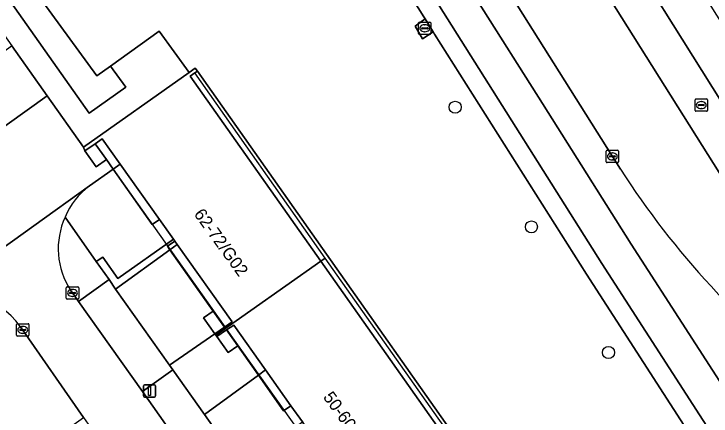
# Model space of a CAD drawing. Extents: x 159352 to 160617, y 385888 to 387323.
# Drawn here: x 160055.2 to 160111.5, y 387209.4 to 387241.9 of the extents above; entities that cross this region are included whole.
import ezdxf

# ---------------------------------------------------------------- set-up
doc = ezdxf.new("R2010")
doc.units = 0
for name, color, linetype in [('IMGEO_Berm_groen', 7, 'Continuous'), ('IMGEO_Boom', 7, 'Continuous'), ('IMGEO_Fietspad_gesloten', 7, 'Continuous'), ('IMGEO_Groenvoorziening', 7, 'Continuous'), ('IMGEO_Haag', 7, 'Continuous'), ('IMGEO_Kolk', 7, 'Continuous'), ('IMGEO_Lichtmast', 7, 'Continuous'), ('IMGEO_OVBaan_gesloten', 7, 'Continuous'), ('IMGEO_Pand', 7, 'Continuous'), ('IMGEO_Pand_nummerreeks', 7, 'Continuous'), ('IMGEO_Pand_overbouw', 7, 'Continuous'), ('IMGEO_Parkeervlak_open', 7, 'Continuous'), ('IMGEO_Rijbaan_lokaal_open', 7, 'Continuous'), ('IMGEO_Rijbaan_regionaal_gesloten', 7, 'Continuous'), ('IMGEO_Rioolput', 7, 'Continuous'), ('IMGEO_Voetpad_open', 7, 'Continuous')]:
    doc.layers.add(name, color=color, linetype=linetype)

msp = doc.modelspace()

# ---------------------------------------------------------------- linework, layer by layer
at = {"layer": 'IMGEO_Berm_groen'}
for points in [[(160104.196, 387229.33), (160103.53, 387230.361), (160095.851, 387242.597), (160088.165, 387254.84), (160079.427, 387268.747), (160078.787, 387269.804), (160073.855, 387277.582), (160069.39, 387284.749), (160064.37, 387292.756), (160063.576, 387293.987)], [(160061.354, 387292.644), (160063.17, 387289.774), (160066.811, 387283.933), (160066.963, 387283.69), (160076.235, 387268.952), (160076.381, 387268.72), (160087.304, 387251.405), (160092.639, 387242.947), (160097.876, 387234.64), (160105.041, 387223.274), (160114.358, 387208.818), (160165.191, 387127.841), (160170.83, 387118.868), (160182.845, 387099.748), (160203.016, 387067.649), (160214.358, 387049.6), (160225.591, 387031.723), (160236.977, 387013.604), (160245.966, 386999.301), (160263.313, 386971.696), (160298.755, 386915.152)], [(160087.318, 387274.685), (160086.938, 387274.436), (160087.184, 387274.052), (160084.837, 387272.537), (160119.229, 387217.805), (160120.297, 387216.108)], [(160128.804, 387206.753), (160129.989, 387205.796), (160130.274, 387205.979), (160130.381, 387206.055), (160127.975, 387209.886), (160087.318, 387274.685)], [(160128.205, 387201.421), (160126.016, 387203.822), (160112.321, 387218.968), (160111.504, 387219.87)]]:
    msp.add_lwpolyline(points, dxfattribs=at)
msp.add_arc((160160.56, 387265.32), 66.875, 212.55892, 222.81439, dxfattribs=at)
at = {"layer": 'IMGEO_Boom'}
for centre in [(160090.832, 387234.337), (160096.989, 387224.663), (160103.224, 387214.519)]:
    msp.add_circle(centre, 0.489, dxfattribs=at)
at = {"layer": 'IMGEO_Fietspad_gesloten'}
for points in [[(160298.755, 386915.152), (160263.313, 386971.696), (160245.966, 386999.301), (160236.977, 387013.604), (160225.591, 387031.723), (160214.358, 387049.6), (160203.016, 387067.649), (160182.845, 387099.748), (160170.83, 387118.868), (160165.191, 387127.841), (160114.358, 387208.818), (160105.041, 387223.274), (160097.876, 387234.64), (160092.639, 387242.947), (160087.304, 387251.405), (160076.381, 387268.72), (160076.235, 387268.952), (160066.963, 387283.69), (160066.811, 387283.933), (160063.17, 387289.774), (160061.354, 387292.644), (160059.591, 387295.491), (160055.426, 387293.381)], [(160059.646, 387289.834), (160059.735, 387289.888), (160073.984, 387267.224), (160090.197, 387241.473), (160102.688, 387221.699), (160111.944, 387207.355), (160162.997, 387126.094), (160168.72, 387116.98), (160180.729, 387097.854), (160243.818, 386997.378), (160260.746, 386970.418), (160299.01, 386909.452)]]:
    msp.add_lwpolyline(points, dxfattribs=at)
at = {"layer": 'IMGEO_Groenvoorziening'}
for points in [[(160125.952, 387182.217), (160110.658, 387206.565), (160101.435, 387220.835), (160089.173, 387240.254), (160089.06, 387240.434), (160088.194, 387239.858), (160087.591, 387240.89), (160088.399, 387241.482), (160088.294, 387241.649), (160072.457, 387266.807)], [(160055.344, 387245.866), (160061.889, 387236.885), (160062.993, 387237.663), (160066.918, 387240.492), (160069.339, 387237.153), (160069.831, 387237.501), (160069.999, 387237.253), (160101.595, 387192.43), (160101.768, 387192.185), (160101.318, 387191.868), (160103.698, 387188.573), (160099.727, 387185.778), (160098.501, 387187.499), (160094.378, 387184.565), (160106.061, 387168.128), (160120.668, 387178.511)], [(160073.235, 387190.943), (160068.226, 387187.397), (160055.476, 387205.455), (160060.802, 387209.256), (160055.702, 387216.6)]]:
    msp.add_lwpolyline(points, dxfattribs=at)
for points in [[(160062.993, 387237.663), (160061.889, 387236.885), (160055.344, 387245.866), (160053.624, 387244.694), (160061.269, 387233.868), (160064.22, 387235.969)], [(160062.866, 387220.417), (160063.39, 387219.644), (160067.784, 387222.821), (160067.587, 387223.1), (160068.175, 387223.515), (160068.06, 387223.677), (160063.581, 387220.507), (160062.359, 387222.224), (160061.815, 387221.859)], [(160070.57, 387209.497), (160074.928, 387212.693), (160073.26, 387215.057), (160072.488, 387214.508), (160071.573, 387215.795), (160071.493, 387215.906), (160071.412, 387216.017), (160067.759, 387213.497), (160068.029, 387213.12)]]:
    msp.add_lwpolyline(points, close=True, dxfattribs=at)
msp.add_arc((160050.841, 387213.23), 5.914, 34.7317, 121.411, dxfattribs=at)
at = {"layer": 'IMGEO_Haag'}
msp.add_lwpolyline([(160062.866, 387220.417), (160063.39, 387219.644), (160067.784, 387222.821), (160067.587, 387223.1), (160068.175, 387223.515), (160068.06, 387223.677), (160063.581, 387220.507), (160062.359, 387222.224), (160061.815, 387221.859)], close=True, dxfattribs=at)
at = {"layer": 'IMGEO_Kolk'}
for p, q in [((160110.211, 387234.085), (160110.211, 387234.937)), ((160110.286, 387235.011), (160111.138, 387235.011)), ((160110.699, 387234.791), (160110.724, 387234.791)), ((160111.212, 387234.937), (160111.212, 387234.085)), ((160110.47, 387234.505), (160110.47, 387234.517)), ((160110.908, 387234.468), (160110.51, 387234.468)), ((160110.513, 387234.554), (160110.911, 387234.554)), ((160110.722, 387234.231), (160110.697, 387234.231)), ((160110.954, 387234.517), (160110.954, 387234.505)), ((160111.138, 387234.011), (160110.286, 387234.011)), ((160103.029, 387229.935), (160103.029, 387230.787)), ((160103.104, 387230.861), (160103.956, 387230.861)), ((160104.03, 387230.787), (160104.03, 387229.935)), ((160103.288, 387230.355), (160103.288, 387230.367)), ((160103.726, 387230.318), (160103.328, 387230.318)), ((160103.331, 387230.404), (160103.729, 387230.404)), ((160103.517, 387230.641), (160103.542, 387230.641)), ((160103.772, 387230.367), (160103.772, 387230.355)), ((160103.956, 387229.861), (160103.104, 387229.861)), ((160103.54, 387230.081), (160103.515, 387230.081)), ((160059.41, 387218.9), (160059.41, 387219.752)), ((160059.485, 387219.826), (160060.337, 387219.826)), ((160059.898, 387219.606), (160059.923, 387219.606)), ((160060.411, 387219.752), (160060.411, 387218.9)), ((160059.669, 387219.32), (160059.669, 387219.332)), ((160060.107, 387219.283), (160059.709, 387219.283)), ((160059.712, 387219.369), (160060.11, 387219.369)), ((160059.921, 387219.046), (160059.896, 387219.046)), ((160060.153, 387219.332), (160060.153, 387219.32)), ((160060.337, 387218.826), (160059.485, 387218.826)), ((160055.394, 387215.917), (160055.394, 387216.769)), ((160055.469, 387216.843), (160056.321, 387216.843)), ((160056.395, 387216.769), (160056.395, 387215.917)), ((160055.653, 387216.337), (160055.653, 387216.349)), ((160056.091, 387216.3), (160055.693, 387216.3)), ((160055.696, 387216.386), (160056.094, 387216.386)), ((160055.905, 387216.063), (160055.88, 387216.063)), ((160055.882, 387216.623), (160055.907, 387216.623)), ((160056.137, 387216.349), (160056.137, 387216.337)), ((160056.321, 387215.843), (160055.469, 387215.843))]:
    msp.add_line(p, q, dxfattribs=at)
for points in [[(160110.211, 387234.085), (160110.211, 387234.937)], [(160110.286, 387235.011), (160111.138, 387235.011)], [(160111.212, 387234.937), (160111.212, 387234.085)], [(160111.138, 387234.011), (160110.286, 387234.011)], [(160103.029, 387229.935), (160103.029, 387230.787)], [(160103.104, 387230.861), (160103.956, 387230.861)], [(160104.03, 387230.787), (160104.03, 387229.935)], [(160103.956, 387229.861), (160103.104, 387229.861)], [(160059.41, 387218.9), (160059.41, 387219.752)], [(160059.485, 387219.826), (160060.337, 387219.826)], [(160060.411, 387219.752), (160060.411, 387218.9)], [(160060.337, 387218.826), (160059.485, 387218.826)], [(160055.394, 387215.917), (160055.394, 387216.769)], [(160055.469, 387216.843), (160056.321, 387216.843)], [(160056.395, 387216.769), (160056.395, 387215.917)], [(160056.321, 387215.843), (160055.469, 387215.843)]]:
    msp.add_lwpolyline(points, dxfattribs=at)
for centre, radius, start, end in [((160110.288, 387234.935), 0.0765, 91.552, 178.448), ((160110.288, 387234.935), 0.0765, 91.552, 178.448), ((160111.136, 387234.935), 0.0765, 1.552, 88.448), ((160111.136, 387234.935), 0.0765, 1.552, 88.448), ((160110.288, 387234.087), 0.0765, 181.552, 268.448), ((160110.288, 387234.087), 0.0765, 181.552, 268.448), ((160110.51, 387234.514), 0.0403, 85.8775, 175.7526), ((160110.507, 387234.504), 0.0366, 178.938, 274.7102), ((160110.911, 387234.511), 0.043, 264.8664, 352.4533), ((160110.915, 387234.516), 0.0386, 1.7309, 96.639), ((160111.136, 387234.087), 0.0765, 271.552, 358.448), ((160111.136, 387234.087), 0.0765, 271.552, 358.448), ((160103.106, 387230.785), 0.0765, 91.552, 178.448), ((160103.106, 387230.785), 0.0765, 91.552, 178.448), ((160103.954, 387230.785), 0.0765, 1.552, 88.448), ((160103.954, 387230.785), 0.0765, 1.552, 88.448), ((160103.328, 387230.364), 0.0403, 85.8775, 175.7526), ((160103.325, 387230.354), 0.0366, 178.938, 274.7102), ((160103.729, 387230.361), 0.043, 264.8664, 352.4533), ((160103.733, 387230.366), 0.0386, 1.7309, 96.639), ((160103.106, 387229.937), 0.0765, 181.552, 268.448), ((160103.106, 387229.937), 0.0765, 181.552, 268.448), ((160103.954, 387229.937), 0.0765, 271.552, 358.448), ((160103.954, 387229.937), 0.0765, 271.552, 358.448), ((160059.487, 387219.75), 0.0765, 91.552, 178.448), ((160059.487, 387219.75), 0.0765, 91.552, 178.448), ((160060.335, 387219.75), 0.0765, 1.552, 88.448), ((160060.335, 387219.75), 0.0765, 1.552, 88.448), ((160059.487, 387218.902), 0.0765, 181.552, 268.448), ((160059.487, 387218.902), 0.0765, 181.552, 268.448), ((160059.709, 387219.329), 0.0403, 85.8775, 175.7526), ((160059.706, 387219.319), 0.0366, 178.938, 274.7102), ((160060.11, 387219.326), 0.043, 264.8664, 352.4533), ((160060.114, 387219.331), 0.0386, 1.7309, 96.639), ((160060.335, 387218.902), 0.0765, 271.552, 358.448), ((160060.335, 387218.902), 0.0765, 271.552, 358.448), ((160055.471, 387216.767), 0.0765, 91.552, 178.448), ((160055.471, 387216.767), 0.0765, 91.552, 178.448), ((160056.319, 387216.767), 0.0765, 1.552, 88.448), ((160056.319, 387216.767), 0.0765, 1.552, 88.448), ((160055.693, 387216.346), 0.0403, 85.8775, 175.7526), ((160055.69, 387216.336), 0.0366, 178.938, 274.7102), ((160056.094, 387216.343), 0.043, 264.8664, 352.4533), ((160056.098, 387216.348), 0.0386, 1.7309, 96.639), ((160055.471, 387215.919), 0.0765, 181.552, 268.448), ((160055.471, 387215.919), 0.0765, 181.552, 268.448), ((160056.319, 387215.919), 0.0765, 271.552, 358.448), ((160056.319, 387215.919), 0.0765, 271.552, 358.448)]:
    msp.add_arc(centre, radius, start, end, dxfattribs=at)
for centre, major_axis, ratio, start_param, end_param in [((160110.698, 387234.511), (-0.387, 0.002), 0.722429, 4.712389, 7.853982), ((160110.723, 387234.511), (-0.39, 0.002), 0.717154, 1.570796, 4.712389), ((160103.516, 387230.361), (-0.387, 0.002), 0.722429, 4.712389, 7.853982), ((160103.541, 387230.361), (-0.39, 0.002), 0.717154, 1.570796, 4.712389), ((160059.897, 387219.326), (-0.387, 0.002), 0.722429, 4.712389, 7.853982), ((160059.922, 387219.326), (-0.39, 0.002), 0.717154, 1.570796, 4.712389), ((160055.881, 387216.343), (-0.387, 0.002), 0.722429, 4.712389, 7.853982), ((160055.906, 387216.343), (-0.39, 0.002), 0.717154, 1.570796, 4.712389)]:
    msp.add_ellipse(centre, major_axis=major_axis, ratio=ratio, start_param=start_param, end_param=end_param, dxfattribs=at)
at = {"layer": 'IMGEO_Lichtmast'}
for p, q in [((160065.636, 387211.01), (160065.636, 387211.81)), ((160065.636, 387211.81), (160065.636, 387211.01)), ((160065.736, 387211.91), (160066.526, 387211.91)), ((160066.526, 387211.91), (160065.736, 387211.91)), ((160066.626, 387211.81), (160066.626, 387211.01)), ((160066.626, 387211.01), (160066.626, 387211.81)), ((160066.526, 387210.91), (160065.736, 387210.91)), ((160065.736, 387210.91), (160066.526, 387210.91))]:
    msp.add_line(p, q, dxfattribs=at)
msp.add_lwpolyline([(160066.056, 387211.785), (160066.206, 387211.785), (160066.206, 387211.035), (160066.056, 387211.035), (160066.056, 387211.785)], dxfattribs=at)
for centre, start, end in [((160065.736, 387211.81), 90, 180), ((160065.736, 387211.81), 90, 180), ((160066.526, 387211.81), 0, 90), ((160066.526, 387211.81), 360, 90), ((160065.736, 387211.01), 180, 270), ((160065.736, 387211.01), 180, 270), ((160066.526, 387211.01), 270, 0), ((160066.526, 387211.01), 270, 0)]:
    msp.add_arc(centre, 0.1, start, end, dxfattribs=at)
at = {"layer": 'IMGEO_OVBaan_gesloten'}
msp.add_lwpolyline([(160169.143, 387150.659), (160133.251, 387207.891), (160089.964, 387276.862), (160074.769, 387300.977), (160072.922, 387303.876), (160070.064, 387302.083), (160071.697, 387299.486), (160087.296, 387274.72), (160087.318, 387274.685), (160127.975, 387209.886), (160130.381, 387206.055), (160130.274, 387205.979), (160166.004, 387148.947), (160216.284, 387068.925), (160257.803, 387002.881), (160262.089, 386996.041), (160264.619, 386991.885), (160290.584, 386950.642), (160291.841, 386948.664), (160292.971, 386946.889), (160295.557, 386943.025), (160320.751, 386905.815), (160328.357, 386894.581), (160330.901, 386890.869)], dxfattribs=at)
at = {"layer": 'IMGEO_Pand'}
for points in [[(160069.432, 387236.852), (160069.792, 387237.106), (160069.999, 387237.253), (160069.831, 387237.501), (160069.339, 387237.153), (160060.792, 387231.102), (160060.919, 387230.812), (160061.739, 387231.392), (160062.31, 387231.796), (160063.771, 387229.733), (160066.934, 387225.266), (160068.06, 387223.677), (160068.175, 387223.515), (160068.368, 387223.242), (160072.801, 387216.982), (160072.198, 387216.563), (160071.412, 387216.017), (160071.493, 387215.906), (160079.979, 387221.887)], [(160079.979, 387221.887), (160071.493, 387215.906), (160071.573, 387215.795), (160072.36, 387216.334), (160072.946, 387216.735), (160075.504, 387213.115), (160077.558, 387210.21), (160078.484, 387208.899), (160078.721, 387208.564), (160078.924, 387208.277), (160083.338, 387202.031), (160082.744, 387201.612), (160081.967, 387201.063), (160082.049, 387200.954), (160090.522, 387206.926)]]:
    msp.add_lwpolyline(points, close=True, dxfattribs=at)
at = {"layer": 'IMGEO_Pand_overbouw'}
for points in [[(160069.792, 387237.106), (160069.432, 387236.852), (160079.979, 387221.887), (160080.339, 387222.141)], [(160062.31, 387231.796), (160061.739, 387231.392), (160072.226, 387216.582), (160072.801, 387216.982), (160068.368, 387223.242), (160068.175, 387223.515), (160068.06, 387223.677), (160066.934, 387225.266), (160063.771, 387229.733)], [(160080.339, 387222.141), (160079.979, 387221.887), (160090.522, 387206.926), (160090.882, 387207.18)], [(160072.946, 387216.735), (160072.388, 387216.353), (160082.799, 387201.65), (160083.338, 387202.031), (160078.924, 387208.277), (160078.721, 387208.564), (160078.484, 387208.899), (160077.558, 387210.21), (160075.504, 387213.115)]]:
    msp.add_lwpolyline(points, close=True, dxfattribs=at)
at = {"layer": 'IMGEO_Parkeervlak_open'}
for points in [[(160057.857, 387235.257), (160055.019, 387239.29), (160054.756, 387239.105), (160053.464, 387238.194), (160052.904, 387238.988), (160047.923, 387235.474), (160051.376, 387230.622)], [(160067.759, 387213.497), (160071.412, 387216.017), (160070.496, 387217.304), (160071.282, 387217.862), (160067.784, 387222.821), (160063.39, 387219.644)]]:
    msp.add_lwpolyline(points, close=True, dxfattribs=at)
at = {"layer": 'IMGEO_Rijbaan_lokaal_open'}
for points in [[(160043.801, 387215.44), (160043.935, 387215.535), (160045.523, 387216.683), (160047.233, 387217.92), (160047.759, 387218.278), (160061.283, 387227.974), (160063.196, 387229.326), (160062.648, 387230.103), (160061.835, 387229.525), (160060.919, 387230.812), (160060.792, 387231.102), (160057.857, 387235.257), (160051.376, 387230.622), (160051.964, 387229.768)], [(160061.283, 387227.974), (160047.759, 387218.278)], [(160076.145, 387196.356), (160071.148, 387203.431), (160070.633, 387204.17), (160065.572, 387211.357), (160060.398, 387218.642), (160059.911, 387219.325), (160059.753, 387219.539)], [(160055.702, 387216.6), (160060.802, 387209.256), (160061.166, 387208.732), (160062.131, 387207.328), (160074.25, 387190.309), (160077.438, 387185.845), (160088.671, 387169.86), (160088.812, 387169.672)]]:
    msp.add_lwpolyline(points, dxfattribs=at)
for centre, radius, start, end in [((160064.698, 387223.277), 5.807, 126.0148, 157.9267), ((160064.915, 387222.896), 6.157, 155.4039, 213.0396), ((160050.841, 387213.23), 5.914, 34.7317, 121.411)]:
    msp.add_arc(centre, radius, start, end, dxfattribs=at)
at = {"layer": 'IMGEO_Rijbaan_regionaal_gesloten'}
for points in [[(160120.297, 387216.108), (160119.229, 387217.805), (160084.837, 387272.537), (160084.156, 387273.62), (160068.915, 387297.799), (160067.338, 387300.351), (160061.506, 387296.694)], [(160063.576, 387293.987), (160064.37, 387292.756), (160069.39, 387284.749), (160073.855, 387277.582), (160078.787, 387269.804), (160079.427, 387268.747), (160088.165, 387254.84), (160095.851, 387242.597), (160103.53, 387230.361), (160104.196, 387229.33)], [(160111.504, 387219.87), (160112.321, 387218.968), (160126.016, 387203.822), (160128.205, 387201.421)]]:
    msp.add_lwpolyline(points, dxfattribs=at)
msp.add_arc((160160.56, 387265.32), 66.875, 212.55892, 222.81439, dxfattribs=at)
at = {"layer": 'IMGEO_Rioolput'}
for p, q in [((160087.867, 387240.295), (160087.867, 387241.147)), ((160087.942, 387241.221), (160088.794, 387241.221)), ((160088.355, 387241.001), (160088.38, 387241.001)), ((160088.868, 387241.147), (160088.868, 387240.295)), ((160088.126, 387240.715), (160088.126, 387240.727)), ((160088.564, 387240.678), (160088.166, 387240.678)), ((160088.169, 387240.764), (160088.567, 387240.764)), ((160088.378, 387240.441), (160088.353, 387240.441)), ((160088.61, 387240.727), (160088.61, 387240.715)), ((160088.794, 387240.221), (160087.942, 387240.221))]:
    msp.add_line(p, q, dxfattribs=at)
for points in [[(160087.867, 387240.295), (160087.867, 387241.147)], [(160087.942, 387241.221), (160088.794, 387241.221)], [(160088.868, 387241.147), (160088.868, 387240.295)], [(160088.794, 387240.221), (160087.942, 387240.221)]]:
    msp.add_lwpolyline(points, dxfattribs=at)
for centre, radius, start, end in [((160087.944, 387241.145), 0.0765, 91.552, 178.448), ((160087.944, 387241.145), 0.0765, 91.552, 178.448), ((160088.792, 387241.145), 0.0765, 1.552, 88.448), ((160088.792, 387241.145), 0.0765, 1.552, 88.448), ((160087.944, 387240.297), 0.0765, 181.552, 268.448), ((160087.944, 387240.297), 0.0765, 181.552, 268.448), ((160088.166, 387240.724), 0.0403, 85.8775, 175.7526), ((160088.163, 387240.714), 0.0366, 178.938, 274.7102), ((160088.567, 387240.721), 0.043, 264.8664, 352.4533), ((160088.571, 387240.726), 0.0386, 1.7309, 96.639), ((160088.792, 387240.297), 0.0765, 271.552, 358.448), ((160088.792, 387240.297), 0.0765, 271.552, 358.448)]:
    msp.add_arc(centre, radius, start, end, dxfattribs=at)
for centre, major_axis, ratio, start_param, end_param in [((160088.354, 387240.721), (-0.387, 0.002), 0.722429, 4.712389, 7.853982), ((160088.379, 387240.721), (-0.39, 0.002), 0.717154, 1.570796, 4.712389)]:
    msp.add_ellipse(centre, major_axis=major_axis, ratio=ratio, start_param=start_param, end_param=end_param, dxfattribs=at)
at = {"layer": 'IMGEO_Voetpad_open'}
for points in [[(160057.894, 387289.963), (160058.703, 387288.677), (160062.079, 387283.309), (160062.419, 387282.768), (160066.736, 387275.904), (160072.457, 387266.807), (160088.294, 387241.649), (160088.399, 387241.482), (160088.925, 387240.647), (160089.06, 387240.434), (160089.173, 387240.254), (160101.435, 387220.835), (160110.658, 387206.565), (160125.952, 387182.217), (160127.555, 387179.648), (160160.899, 387126.68), (160192.245, 387076.712)], [(160260.746, 386970.418), (160243.818, 386997.378), (160180.729, 387097.854), (160168.72, 387116.98), (160162.997, 387126.094), (160111.944, 387207.355), (160102.688, 387221.699), (160090.197, 387241.473), (160073.984, 387267.224), (160059.735, 387289.888), (160059.646, 387289.834)], [(160059.316, 387225.459), (160061.815, 387221.859), (160062.359, 387222.224), (160063.581, 387220.507), (160068.06, 387223.677), (160066.934, 387225.266), (160066.35, 387224.854), (160063.196, 387229.326), (160061.283, 387227.974)], [(160059.753, 387219.539), (160059.911, 387219.325), (160060.398, 387218.642), (160062.866, 387220.417), (160061.815, 387221.859), (160059.316, 387225.459)]]:
    msp.add_lwpolyline(points, dxfattribs=at)
for points in [[(160060.792, 387231.102), (160069.339, 387237.153), (160066.918, 387240.492), (160062.993, 387237.663), (160064.22, 387235.969), (160061.269, 387233.868), (160053.624, 387244.694), (160055.344, 387245.866), (160052.549, 387249.827), (160049.193, 387247.513), (160055.019, 387239.29), (160057.857, 387235.257)], [(160088.399, 387241.482), (160087.591, 387240.89), (160088.194, 387239.858), (160089.06, 387240.434), (160088.925, 387240.647)], [(160069.999, 387237.253), (160069.792, 387237.106), (160069.432, 387236.852), (160079.979, 387221.887), (160090.522, 387206.926), (160101.023, 387192.026), (160101.383, 387192.28), (160101.595, 387192.43)], [(160062.648, 387230.103), (160061.739, 387231.392), (160060.919, 387230.812), (160061.835, 387229.525)], [(160063.196, 387229.326), (160063.771, 387229.733), (160062.31, 387231.796), (160061.739, 387231.392), (160062.648, 387230.103)], [(160066.35, 387224.854), (160066.934, 387225.266), (160063.771, 387229.733), (160063.196, 387229.326)], [(160067.784, 387222.821), (160068.368, 387223.242), (160068.175, 387223.515), (160067.587, 387223.1)], [(160071.282, 387217.862), (160072.198, 387216.563), (160072.801, 387216.982), (160068.368, 387223.242), (160067.784, 387222.821)], [(160063.39, 387219.644), (160062.866, 387220.417), (160060.398, 387218.642), (160065.572, 387211.357), (160068.029, 387213.12), (160067.759, 387213.497)], [(160070.496, 387217.304), (160071.412, 387216.017), (160072.198, 387216.563), (160071.282, 387217.862)], [(160073.26, 387215.057), (160074.928, 387212.693), (160075.504, 387213.115), (160072.946, 387216.735), (160072.36, 387216.334)], [(160073.26, 387215.057), (160072.36, 387216.334), (160071.573, 387215.795), (160072.488, 387214.508)], [(160072.372, 387206.94), (160070.57, 387209.497), (160068.029, 387213.12), (160065.572, 387211.357), (160070.633, 387204.17), (160071.148, 387203.431), (160073.582, 387205.216)], [(160072.372, 387206.94), (160072.919, 387207.337), (160074.086, 387205.694), (160078.484, 387208.899), (160077.558, 387210.21), (160076.971, 387209.796), (160074.928, 387212.693), (160070.57, 387209.497)], [(160077.558, 387210.21), (160075.504, 387213.115), (160074.928, 387212.693), (160076.971, 387209.796)]]:
    msp.add_lwpolyline(points, close=True, dxfattribs=at)
for centre, radius, start, end in [((160064.698, 387223.277), 5.807, 126.0148, 157.9267), ((160064.915, 387222.896), 6.157, 155.4039, 213.0396)]:
    msp.add_arc(centre, radius, start, end, dxfattribs=at)

# ---------------------------------------------------------------- texts
at = {"layer": 'IMGEO_Pand_nummerreeks'}
for s, rotation, p in [('62-72/G02', 305.7867, (160069.678, 387225.694)), ('50-60/G02', 305.789, (160080.114, 387210.904))]:
    msp.add_text(s, height=1, rotation=rotation, dxfattribs=at).set_placement(p)

doc.saveas('drawing.dxf')
